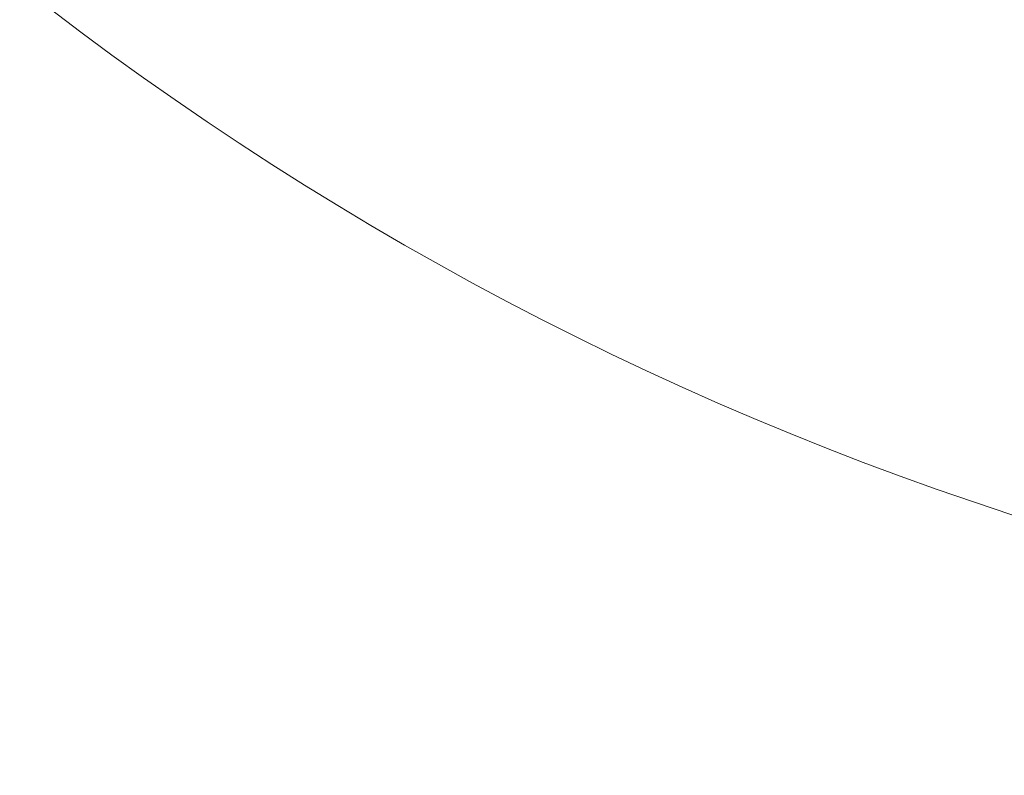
# Model space of a CAD drawing. Header units: millimetres. Extents: x 0 to 658, y -2 to 210.
# Tile 648 of 656: x 104.257 to 104.417, y 74.549 to 74.671. Entities that reach past the tile are written whole.
import ezdxf

# ---------------------------------------------------------------- set-up
doc = ezdxf.new("R2010")
doc.units = ezdxf.units.MM

msp = doc.modelspace()

# ---------------------------------------------------------------- linework, layer by layer
at = {"color": 7, "linetype": 'Continuous', "lineweight": 15}
for centre, radius in [((104.57847, 75.02549), 0.7), ((104.57847, 75.02549), 0.7), ((104.57847, 75.02549), 0.6), ((104.57847, 75.08549), 0.52), ((104.57847, 75.08549), 0.52)]:
    msp.add_circle(centre, radius, dxfattribs=at)

doc.saveas('drawing.dxf')
